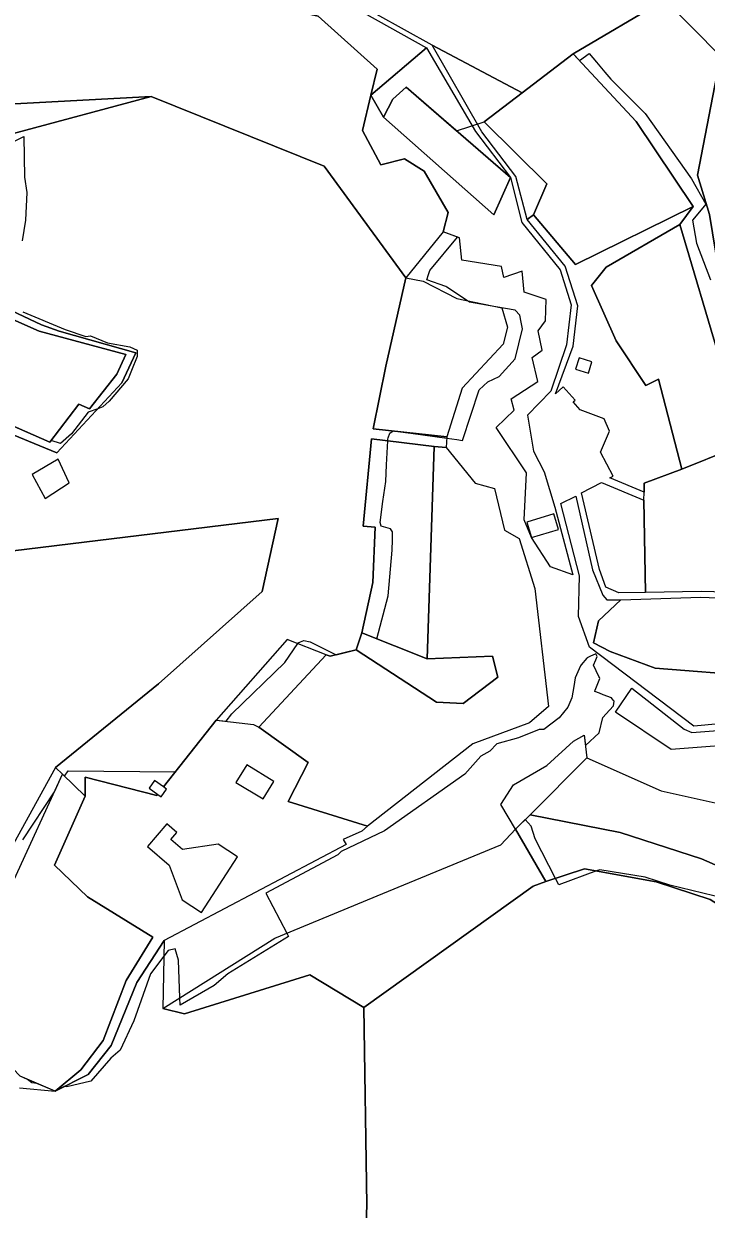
# Model space of a CAD drawing. Extents: x -477304 to -465429, y -1159113 to -1149210.
# Drawn here: x -473974.9 to -473721.2, y -1152500.3 to -1152059.9 of the extents above; entities that cross this region are included whole.
import ezdxf

# ---------------------------------------------------------------- set-up
doc = ezdxf.new("R2010")
doc.units = 0
for name, color, linetype in [('BPEJ_s', 7, 'Continuous'), ('orna_s', 7, 'Continuous'), ('PUPFL_s', 7, 'Continuous'), ('trav_porost_s', 7, 'Continuous')]:
    doc.layers.add(name, color=color, linetype=linetype)

msp = doc.modelspace()

# ---------------------------------------------------------------- linework, layer by layer
at = {"layer": 'BPEJ_s'}
for points in [[(-473839.5, -1152214.84), (-473839.47, -1152214.25), (-473839.45, -1152213.72), (-473838.81, -1152212.02), (-473837.56, -1152211.19), (-473835.82, -1152211.39), (-473830.93, -1152212.02), (-473817.65, -1152213.85), (-473813.91, -1152214.36), (-473811.74, -1152214.66), (-473805.61, -1152195.85), (-473802.42, -1152192.87), (-473798.17, -1152190.95), (-473792.21, -1152184.36), (-473789.44, -1152173.29), (-473789.96, -1152170.81), (-473790.51, -1152168.19), (-473792.21, -1152166.27), (-473799.42, -1152165.01), (-473809.23, -1152163.29), (-473809.94, -1152162.83), (-473817.61, -1152157.77), (-473817.95, -1152157.55), (-473824.98, -1152154.99), (-473824.38, -1152153.08), (-473823.91, -1152151.59), (-473813.64, -1152139.22), (-473818.91, -1152137.21), (-473817.06, -1152130), (-473826.06, -1152114.7), (-473833.36, -1152110.14), (-473842.12, -1152112.33), (-473848.96, -1152099.57), (-473845.87, -1152086.48), (-473841.14, -1152094.63), (-473837.65, -1152087.88), (-473832.75, -1152083.41), (-473813.96, -1152099.7), (-473803.68, -1152096.32), (-473789.66, -1152085.62), (-473770.61, -1152071.08), (-473768.27, -1152073.59), (-473764.65, -1152070.95), (-473762, -1152074.14), (-473758.91, -1152077.84), (-473756.67, -1152080.52), (-473743.91, -1152093.29), (-473726.67, -1152117.54), (-473721.35, -1152126.91), (-473723.66, -1152129.72), (-473726.25, -1152132.86), (-473724.76, -1152141.38), (-473719.65, -1152154.99)], [(-473792.21, -1152166.27), (-473799.42, -1152165.01), (-473809.23, -1152163.29), (-473809.94, -1152162.83), (-473817.61, -1152157.77), (-473817.95, -1152157.55), (-473824.98, -1152154.99), (-473824.38, -1152153.08), (-473823.91, -1152151.59), (-473813.64, -1152139.22), (-473818.91, -1152137.21), (-473817.06, -1152130), (-473826.06, -1152114.7), (-473833.36, -1152110.14), (-473842.12, -1152112.33), (-473848.96, -1152099.57), (-473845.87, -1152086.48), (-473841.14, -1152094.63), (-473837.65, -1152087.88), (-473832.75, -1152083.41), (-473813.96, -1152099.7), (-473803.68, -1152096.32), (-473789.66, -1152085.62), (-473770.61, -1152071.08), (-473768.27, -1152073.59), (-473764.65, -1152070.95), (-473762, -1152074.14), (-473758.91, -1152077.84), (-473756.67, -1152080.52), (-473743.91, -1152093.29), (-473726.67, -1152117.54), (-473721.35, -1152126.91), (-473723.66, -1152129.72), (-473726.25, -1152132.86), (-473724.76, -1152141.38), (-473719.65, -1152154.99)], [(-473979.03, -1152103.93), (-473974.8, -1152101.84), (-473974.56, -1152116.91), (-473973.71, -1152122.65), (-473974.14, -1152132.86), (-473975.41, -1152140.52)], [(-473979.03, -1152103.93), (-473974.8, -1152101.84), (-473974.56, -1152116.91), (-473973.71, -1152122.65), (-473974.14, -1152132.86), (-473975.41, -1152140.52)], [(-473975.2, -1152166.91), (-473959.45, -1152173.51), (-473951.79, -1152176.06), (-473950.09, -1152175.85), (-473943.71, -1152178.4), (-473935.41, -1152179.89), (-473932.64, -1152181.17), (-473932.64, -1152183.51), (-473934.76, -1152188.66), (-473936.05, -1152191.8), (-473943.07, -1152200.1), (-473945.41, -1152202.23), (-473947.34, -1152202.9), (-473950.94, -1152204.15), (-473957.11, -1152212.23), (-473961.16, -1152215.85), (-473964.64, -1152214.76), (-473965.1, -1152215.37), (-473983.91, -1152207.11)], [(-473975.2, -1152166.91), (-473959.45, -1152173.51), (-473951.79, -1152176.06), (-473950.09, -1152175.85), (-473943.71, -1152178.4), (-473935.41, -1152179.89), (-473932.64, -1152181.17), (-473932.64, -1152183.51), (-473934.76, -1152188.66), (-473936.05, -1152191.8), (-473943.07, -1152200.1), (-473945.41, -1152202.23), (-473947.34, -1152202.9), (-473950.94, -1152204.15), (-473957.11, -1152212.23), (-473961.16, -1152215.85), (-473964.64, -1152214.76), (-473965.1, -1152215.37), (-473983.91, -1152207.11)], [(-473975.2, -1152363.09), (-473963.47, -1152345.2), (-473960.46, -1152338.64), (-473959.67, -1152339.4), (-473958.35, -1152337.39), (-473918.43, -1152337.76), (-473903.34, -1152318.57), (-473899.67, -1152319), (-473897.53, -1152316.28), (-473877.75, -1152297.13), (-473873.02, -1152290.15), (-473872.85, -1152289.9), (-473871.96, -1152289.54), (-473870.73, -1152289.04), (-473868.39, -1152289.47), (-473858.67, -1152294.33), (-473851.26, -1152292.45), (-473849.16, -1152286.2), (-473843.6, -1152288.41), (-473839.45, -1152272.45), (-473837.96, -1152255.43), (-473837.84, -1152251.64), (-473837.74, -1152248.62), (-473838.59, -1152247.55), (-473842, -1152246.49), (-473842.42, -1152245.21), (-473841.33, -1152237.34), (-473840.3, -1152229.89), (-473839.98, -1152223.78), (-473839.5, -1152214.84), (-473839.47, -1152214.25), (-473839.45, -1152213.72), (-473838.81, -1152212.02), (-473837.56, -1152211.19), (-473835.82, -1152211.39), (-473830.93, -1152212.02), (-473817.65, -1152213.85), (-473813.91, -1152214.36), (-473811.74, -1152214.66), (-473805.61, -1152195.85), (-473802.42, -1152192.87), (-473798.17, -1152190.95), (-473792.21, -1152184.36), (-473789.44, -1152173.29), (-473789.96, -1152170.81), (-473790.51, -1152168.19), (-473792.21, -1152166.27)], [(-473975.2, -1152363.09), (-473963.47, -1152345.2), (-473960.46, -1152338.64), (-473959.67, -1152339.4), (-473958.35, -1152337.39), (-473918.43, -1152337.76), (-473903.34, -1152318.57), (-473899.67, -1152319), (-473897.53, -1152316.28), (-473877.75, -1152297.13), (-473873.02, -1152290.15), (-473872.85, -1152289.9), (-473871.96, -1152289.54), (-473870.73, -1152289.04), (-473868.39, -1152289.47), (-473858.67, -1152294.33), (-473851.26, -1152292.45), (-473849.16, -1152286.2), (-473843.6, -1152288.41), (-473839.45, -1152272.45), (-473837.96, -1152255.43), (-473837.84, -1152251.64), (-473837.74, -1152248.62), (-473838.59, -1152247.55), (-473842, -1152246.49), (-473842.42, -1152245.21), (-473841.33, -1152237.34), (-473840.3, -1152229.89), (-473839.98, -1152223.78), (-473839.5, -1152214.84)], [(-473755.61, -1152313.3), (-473755.4, -1152311.6), (-473755.77, -1152311.15), (-473756.46, -1152310.32), (-473759.44, -1152309.19), (-473760.92, -1152308.63), (-473762.63, -1152307.98), (-473762.55, -1152307.76), (-473762.43, -1152307.45), (-473760.72, -1152303.09), (-473760.86, -1152302.79), (-473761.07, -1152302.34), (-473763.06, -1152298.19), (-473762.28, -1152296.25), (-473761.78, -1152295), (-473761.99, -1152294.48), (-473762.21, -1152293.94), (-473762.51, -1152294.08), (-473764.17, -1152294.86), (-473765.4, -1152295.43), (-473765.52, -1152295.57), (-473767.63, -1152298.04), (-473767.95, -1152298.41), (-473769.87, -1152302.88), (-473770.41, -1152306.04), (-473771.14, -1152310.32), (-473772.63, -1152313.73), (-473775.82, -1152317.77), (-473781.57, -1152322.03), (-473783.27, -1152322.03), (-473790.93, -1152325.22), (-473799.02, -1152327.34), (-473801.57, -1152330.11), (-473804.98, -1152332.03), (-473810.93, -1152338.62), (-473840.72, -1152359.69), (-473856.89, -1152367.35), (-473858.17, -1152368.62), (-473884.81, -1152382.83), (-473877.06, -1152397.69), (-473876.42, -1152398.92), (-473899.02, -1152412.88), (-473904.13, -1152417.14), (-473916.72, -1152424.53), (-473916.82, -1152421.73), (-473917.32, -1152407.78), (-473918.6, -1152403.52), (-473921.15, -1152404.16), (-473922.79, -1152406.32), (-473927.75, -1152412.88), (-473933.92, -1152430.33), (-473939.03, -1152441.18), (-473942.43, -1152444.16), (-473949.88, -1152452.67), (-473958.82, -1152454.8), (-473959.76, -1152454.69), (-473963.16, -1152456.4), (-473970, -1152453.52), (-473971.8, -1152453.31), (-473973.47, -1152452.05), (-473976.21, -1152450.9)], [(-473762.51, -1152294.08), (-473764.17, -1152294.86), (-473765.4, -1152295.43), (-473765.52, -1152295.57), (-473767.63, -1152298.04), (-473767.95, -1152298.41), (-473769.87, -1152302.88), (-473770.41, -1152306.04), (-473771.14, -1152310.32), (-473772.63, -1152313.73), (-473775.82, -1152317.77), (-473781.57, -1152322.03), (-473783.27, -1152322.03), (-473790.93, -1152325.22), (-473799.02, -1152327.34), (-473801.57, -1152330.11), (-473804.98, -1152332.03), (-473810.93, -1152338.62), (-473840.72, -1152359.69), (-473856.89, -1152367.35), (-473858.17, -1152368.62), (-473884.81, -1152382.83), (-473877.06, -1152397.69), (-473876.42, -1152398.92), (-473899.02, -1152412.88), (-473904.13, -1152417.14), (-473916.72, -1152424.53), (-473916.82, -1152421.73), (-473917.32, -1152407.78), (-473918.6, -1152403.52), (-473921.15, -1152404.16), (-473922.79, -1152406.32), (-473927.75, -1152412.88), (-473933.92, -1152430.33), (-473939.03, -1152441.18), (-473942.43, -1152444.16), (-473949.88, -1152452.67), (-473958.82, -1152454.8), (-473959.76, -1152454.69), (-473963.16, -1152456.4), (-473970, -1152453.52), (-473971.8, -1152453.31), (-473973.47, -1152452.05), (-473976.21, -1152450.9)], [(-473714.33, -1152384.8), (-473734.76, -1152379.9), (-473743.91, -1152376.92), (-473760.72, -1152374.16), (-473761.96, -1152374.61), (-473775.99, -1152379.77), (-473777.22, -1152377.37), (-473784.76, -1152362.67), (-473786.25, -1152357.99), (-473788.45, -1152355.52), (-473792.07, -1152359.04), (-473797.53, -1152349.96), (-473792.77, -1152342.64), (-473780.42, -1152335.41), (-473770.56, -1152326.45), (-473766.52, -1152324.23), (-473766.06, -1152328.02), (-473760.93, -1152323.3), (-473759.65, -1152317.56), (-473757.12, -1152314.89), (-473755.61, -1152313.3), (-473755.4, -1152311.6), (-473755.77, -1152311.15), (-473756.46, -1152310.32), (-473759.44, -1152309.19), (-473760.92, -1152308.63), (-473762.63, -1152307.98), (-473762.55, -1152307.76), (-473762.43, -1152307.45), (-473760.72, -1152303.09), (-473760.86, -1152302.79), (-473761.07, -1152302.34), (-473763.06, -1152298.19), (-473762.28, -1152296.25), (-473761.78, -1152295), (-473761.99, -1152294.48), (-473762.21, -1152293.94), (-473762.51, -1152294.08)], [(-473714.33, -1152384.8), (-473734.76, -1152379.9), (-473743.91, -1152376.92), (-473760.72, -1152374.16), (-473761.96, -1152374.61), (-473775.99, -1152379.77), (-473777.22, -1152377.37), (-473784.76, -1152362.67), (-473786.25, -1152357.99), (-473788.45, -1152355.52), (-473792.07, -1152359.04), (-473797.53, -1152349.96), (-473792.77, -1152342.64), (-473780.42, -1152335.41), (-473770.56, -1152326.45), (-473766.52, -1152324.23), (-473766.06, -1152328.02), (-473760.93, -1152323.3), (-473759.65, -1152317.56), (-473757.12, -1152314.89), (-473755.61, -1152313.3)]]:
    msp.add_lwpolyline(points, dxfattribs=at)
at = {"layer": 'orna_s'}
for points in [[(-473800.64, -1152294.89), (-473824.94, -1152295.84), (-473822.33, -1152216.99), (-473817.86, -1152217.27), (-473807.09, -1152230.6), (-473799.92, -1152232.56), (-473796.17, -1152248.03), (-473790.71, -1152251.17), (-473784.85, -1152269.72), (-473779.78, -1152313.49), (-473786.93, -1152319.54), (-473807.93, -1152327.44), (-473847.06, -1152357.93), (-473876.55, -1152348.79), (-473869.1, -1152334.28), (-473887.41, -1152321.23), (-473862.49, -1152294.33), (-473860.9, -1152294.89), (-473851.26, -1152292.45), (-473821.41, -1152311.87), (-473811.58, -1152312.43), (-473798.68, -1152302.59)], [(-473800.64, -1152294.89), (-473798.68, -1152302.59), (-473811.58, -1152312.43), (-473821.41, -1152311.87), (-473851.26, -1152292.45), (-473849.16, -1152286.2), (-473824.94, -1152295.84)]]:
    msp.add_lwpolyline(points, close=True, dxfattribs=at)
at = {"layer": 'PUPFL_s'}
for points in [[(-473963.91, -1152023.12), (-473956.74, -1152020.25), (-473927.85, -1152011.42), (-473825.17, -1152068.87), (-473845.87, -1152086.48), (-473843.51, -1152076.82), (-473865.45, -1152057.1), (-473908.27, -1152047.32)], [(-473826.06, -1152114.7), (-473817.06, -1152130), (-473818.91, -1152137.21), (-473832.81, -1152154.29), (-473863.14, -1152112.84), (-473927.44, -1152086.88), (-473985.17, -1152089.98), (-474055.3, -1152100.58), (-474096.33, -1152107.2), (-474158.03, -1152133.34), (-474128.19, -1152053.85), (-474086.09, -1152042.79), (-474029.42, -1152048.94), (-473975.77, -1152027.87), (-473963.91, -1152023.12), (-473908.27, -1152047.32), (-473865.45, -1152057.1), (-473843.51, -1152076.82), (-473845.87, -1152086.48), (-473848.96, -1152099.57), (-473842.12, -1152112.33), (-473833.36, -1152110.14)], [(-473715.83, -1152071.94), (-473724.5, -1152116.18), (-473719.98, -1152130.72), (-473708.85, -1152198.83), (-473693.91, -1152210.54), (-473713.52, -1152202.7), (-473716.06, -1152184.95), (-473730.99, -1152134.5), (-473726.09, -1152127.84), (-473747.2, -1152096.19), (-473770.61, -1152071.08), (-473736.59, -1152050.91)], [(-473789.66, -1152085.62), (-473803.68, -1152096.32), (-473780.47, -1152119.43), (-473785.35, -1152130.84), (-473787.8, -1152132.61), (-473791.98, -1152116.61), (-473804.64, -1152100.07), (-473823.03, -1152067.86)], [(-473837.65, -1152087.88), (-473841.14, -1152094.63), (-473845.87, -1152086.48), (-473825.17, -1152068.87), (-473807, -1152099.96), (-473793.91, -1152117.08), (-473832.75, -1152083.41)], [(-474096.33, -1152107.2), (-474055.3, -1152100.58), (-473985.17, -1152089.98), (-473927.44, -1152086.88), (-473979.14, -1152100.84), (-474031.51, -1152130.5), (-474043.21, -1152128.46), (-474061.81, -1152125.23), (-474092.55, -1152121.14), (-474113.8, -1152135.61), (-474130.7, -1152141.67), (-474163.11, -1152159.24), (-474166.86, -1152159.55), (-474158.03, -1152133.34)], [(-473826.36, -1152155.56), (-473813.92, -1152162), (-473797.15, -1152165.48), (-473795.08, -1152172.6), (-473796.7, -1152178.99), (-473811.91, -1152195.24), (-473817.62, -1152213.4), (-473845.04, -1152210.37), (-473840.28, -1152187.11), (-473832.81, -1152154.29)], [(-473844.21, -1152246.97), (-473848.69, -1152246.52), (-473845.66, -1152214.07), (-473822.33, -1152216.99), (-473824.94, -1152295.84), (-473849.16, -1152286.2), (-473845.14, -1152267.51)], [(-473957.98, -1152230.4), (-473962.07, -1152221.63), (-473971.76, -1152227.4), (-473966.86, -1152236.29)], [(-474046.99, -1152329.18), (-474045.98, -1152263.89), (-473880.26, -1152243.71), (-473886.28, -1152270.78), (-473924.82, -1152305.08), (-473963.02, -1152336.18), (-473984.2, -1152374.41), (-473993.47, -1152419.13)], [(-473700.23, -1152393.22), (-473702.76, -1152395.97), (-473719.74, -1152385.26), (-473739.74, -1152378.71), (-473766.38, -1152373.8), (-473780.76, -1152378.54), (-473792.07, -1152359.04), (-473786.65, -1152353.77), (-473753.18, -1152360.38), (-473722.99, -1152370.08), (-473691.6, -1152383.86)], [(-473881.53, -1152399.53), (-473841.34, -1152382.99), (-473797.51, -1152364.89), (-473792.07, -1152359.04), (-473780.76, -1152378.54), (-473785.53, -1152380.25), (-473848.47, -1152425.35), (-473868.55, -1152413.19), (-473915.07, -1152427.65), (-473923.2, -1152425.74)]]:
    msp.add_lwpolyline(points, close=True, dxfattribs=at)
for points in [[(-473461.98, -1152369.85), (-473525.87, -1152316.38), (-473630.86, -1152260.12), (-473693.91, -1152210.54), (-473708.85, -1152198.83), (-473719.98, -1152130.72), (-473724.5, -1152116.18), (-473715.83, -1152071.94), (-473736.59, -1152050.91), (-473770.61, -1152071.08), (-473789.66, -1152085.62), (-473823.03, -1152067.86), (-473874.47, -1152039.23)], [(-473979.14, -1152100.84), (-473927.44, -1152086.88), (-473863.14, -1152112.84), (-473832.81, -1152154.29), (-473840.28, -1152187.11), (-473845.04, -1152210.37), (-473817.62, -1152213.4), (-473817.86, -1152217.27), (-473822.33, -1152216.99), (-473845.66, -1152214.07), (-473848.69, -1152246.52), (-473844.21, -1152246.97), (-473845.14, -1152267.51), (-473849.16, -1152286.2), (-473851.26, -1152292.45), (-473860.9, -1152294.89), (-473862.49, -1152294.33), (-473876.9, -1152288.61), (-473903.34, -1152318.57), (-473922.89, -1152343.43), (-473926.21, -1152341.02), (-473928.26, -1152343.85), (-473925.05, -1152346.18), (-473925.41, -1152346.64), (-473952.02, -1152339.77), (-473951.96, -1152346.78), (-473960.46, -1152338.64), (-473963.02, -1152336.18), (-473924.82, -1152305.08), (-473886.28, -1152270.78), (-473880.26, -1152243.71), (-474045.98, -1152263.89)], [(-473983.87, -1152164.46), (-473968.24, -1152171.74), (-473961.7, -1152174.14), (-473933.15, -1152182.17), (-473938.43, -1152193.29), (-473962.59, -1152219.34), (-473985.26, -1152210.04)], [(-473985.26, -1152210.04), (-473962.59, -1152219.34), (-473938.43, -1152193.29), (-473933.15, -1152182.17), (-473961.7, -1152174.14), (-473968.24, -1152171.74), (-473983.87, -1152164.46)], [(-473987.85, -1152205.38), (-473965.1, -1152215.37), (-473954.4, -1152201.2), (-473950.4, -1152203.01), (-473940.25, -1152190.13), (-473936.9, -1152182.75), (-473969.11, -1152174.11), (-473986.55, -1152166.39)], [(-473848.48, -1152530.32), (-473847.32, -1152498.6), (-473848.47, -1152425.35), (-473785.53, -1152380.25), (-473780.76, -1152378.54), (-473766.38, -1152373.8), (-473739.74, -1152378.71), (-473719.74, -1152385.26), (-473702.76, -1152395.97), (-473700.23, -1152393.22), (-473698.59, -1152395.24), (-473685.99, -1152410.8), (-473656.97, -1152410.74), (-473653.08, -1152404.85), (-473642.96, -1152426.05), (-473645.55, -1152432.53), (-473689.58, -1152426.23), (-473695.82, -1152472.05), (-473696.29, -1152474.23), (-473685.4, -1152485.13), (-473698.77, -1152484.6), (-473714.84, -1152526.18)], [(-473976.41, -1152455.16), (-473963.16, -1152456.4), (-473950.87, -1152450.23), (-473942.3, -1152439.47), (-473932.86, -1152416.1), (-473922.66, -1152400.41), (-473923.2, -1152425.74), (-473915.07, -1152427.65), (-473868.55, -1152413.19), (-473848.47, -1152425.35), (-473847.32, -1152498.6), (-473848.48, -1152530.32), (-473866.04, -1152553.01), (-473899.54, -1152588.03), (-473947.6, -1152581.42), (-473996.94, -1152586.42)]]:
    msp.add_lwpolyline(points, dxfattribs=at)
at = {"layer": 'trav_porost_s'}
for points in [[(-473803.68, -1152096.32), (-473789.66, -1152085.62), (-473770.61, -1152071.08), (-473747.2, -1152096.19), (-473726.09, -1152127.84), (-473769.78, -1152149.31), (-473785.35, -1152130.84), (-473780.47, -1152119.43)], [(-473800.14, -1152130.91), (-473841.14, -1152094.63), (-473837.65, -1152087.88), (-473832.75, -1152083.41), (-473793.91, -1152117.08)], [(-473786.16, -1152250.8), (-473788.83, -1152244.16), (-473787.98, -1152226.76), (-473799.21, -1152209.84), (-473792.54, -1152203.45), (-473793.72, -1152199.24), (-473783.72, -1152192.86), (-473785.9, -1152183.83), (-473782.21, -1152181.2), (-473783.61, -1152173.94), (-473780.93, -1152170.3), (-473780.71, -1152162.34), (-473788.8, -1152159.65), (-473789.64, -1152151.86), (-473796.42, -1152154.16), (-473797.32, -1152150.12), (-473812.05, -1152147.71), (-473812.94, -1152139.48), (-473818.91, -1152137.21), (-473817.06, -1152130), (-473826.06, -1152114.7), (-473833.36, -1152110.14), (-473842.12, -1152112.33), (-473848.96, -1152099.57), (-473845.87, -1152086.48), (-473841.14, -1152094.63), (-473800.14, -1152130.91), (-473793.91, -1152117.08), (-473789.76, -1152133.69), (-473775.51, -1152151.26), (-473771.42, -1152164.36), (-473773.09, -1152179.21), (-473778.97, -1152196.41), (-473787.57, -1152205.33), (-473785.39, -1152218.72), (-473781.41, -1152226.34), (-473777.4, -1152239.51), (-473770.82, -1152264.62), (-473779.11, -1152261.59), (-473786.16, -1152250.8), (-473776.1, -1152247.78), (-473777.83, -1152242.02), (-473787.89, -1152245.04)], [(-473774.35, -1152194.75), (-473777.22, -1152197.34), (-473770.7, -1152179.65), (-473768.94, -1152164.66), (-473773.64, -1152149.93), (-473787.8, -1152132.61), (-473785.35, -1152130.84), (-473769.78, -1152149.31), (-473726.09, -1152127.84), (-473730.99, -1152134.5), (-473758.43, -1152150.29), (-473763.86, -1152157.18), (-473754.65, -1152177.7), (-473743.58, -1152194.28), (-473738.99, -1152191.88), (-473730.28, -1152225.33), (-473744.26, -1152230.54), (-473744.31, -1152233.96), (-473757.01, -1152228.63), (-473755.72, -1152227.94), (-473760.47, -1152219.03), (-473757.11, -1152211.22), (-473759.18, -1152206.67), (-473767.99, -1152203.28), (-473770.61, -1152200.38), (-473769.86, -1152199.71)], [(-473738.99, -1152191.88), (-473743.58, -1152194.28), (-473754.65, -1152177.7), (-473763.86, -1152157.18), (-473758.43, -1152150.29), (-473730.99, -1152134.5), (-473716.06, -1152184.95), (-473713.52, -1152202.7), (-473703.94, -1152223.58), (-473711.78, -1152217.92), (-473730.28, -1152225.33)], [(-473769.75, -1152188.23), (-473764.98, -1152189.68), (-473763.7, -1152185.47), (-473768.47, -1152184.02)], [(-473730.28, -1152225.33), (-473711.78, -1152217.92), (-473703.94, -1152223.58), (-473683.21, -1152235.63), (-473685.48, -1152271.78), (-473723.04, -1152270.83), (-473743.71, -1152271.22), (-473744.37, -1152236.88), (-473744.31, -1152233.96), (-473744.26, -1152230.54)], [(-473743.71, -1152271.22), (-473753.72, -1152271.27), (-473758.51, -1152269.26), (-473760.88, -1152262.7), (-473767.5, -1152234.2), (-473760.15, -1152230.29), (-473744.37, -1152236.88)], [(-473689.15, -1152274.3), (-473685.79, -1152274.3), (-473685.48, -1152271.78), (-473680.35, -1152276.13), (-473689.6, -1152298.93), (-473671.76, -1152304.82), (-473681.47, -1152316.77), (-473725.86, -1152320.78), (-473764.54, -1152291.45), (-473768.72, -1152280.14), (-473768.24, -1152265), (-473775.28, -1152238.12), (-473769.68, -1152235.36), (-473763.47, -1152262.78), (-473759.63, -1152272.14), (-473758.12, -1152273.94), (-473752.91, -1152273.94), (-473761.2, -1152281.67), (-473763.08, -1152289.85), (-473756.92, -1152293.1), (-473740.22, -1152299.32), (-473702.44, -1152302.24), (-473694.26, -1152291.31)], [(-473740.22, -1152299.32), (-473756.92, -1152293.1), (-473763.08, -1152289.85), (-473761.2, -1152281.67), (-473752.91, -1152273.94), (-473723.21, -1152272.93), (-473689.15, -1152274.3), (-473694.26, -1152291.31), (-473702.44, -1152302.24)], [(-473754.9, -1152315.66), (-473748.88, -1152306.75), (-473729.36, -1152321.9), (-473726.54, -1152323.13), (-473702.44, -1152321.32), (-473701.94, -1152327.04), (-473734.17, -1152329.45)], [(-473921.76, -1152344.25), (-473922.89, -1152343.43), (-473903.34, -1152318.57), (-473889.4, -1152320.19), (-473887.41, -1152321.23), (-473869.1, -1152334.28), (-473876.55, -1152348.79), (-473847.06, -1152357.93), (-473849.24, -1152359.86), (-473856.16, -1152362.89), (-473854.98, -1152364.79), (-473922.66, -1152400.41), (-473932.86, -1152416.1), (-473942.3, -1152439.47), (-473950.87, -1152450.23), (-473963.16, -1152456.4), (-473953.67, -1152448.55), (-473945.38, -1152437.57), (-473936.72, -1152415.32), (-473926.89, -1152399.18), (-473951.09, -1152384.27), (-473963.42, -1152372.5), (-473951.96, -1152346.78), (-473952.02, -1152339.77), (-473925.41, -1152346.64), (-473925.05, -1152346.18), (-473923.81, -1152347.08)], [(-473797.53, -1152349.96), (-473792.77, -1152342.64), (-473780.42, -1152335.41), (-473770.56, -1152326.45), (-473766.52, -1152324.23), (-473765.51, -1152332.58), (-473786.65, -1152353.77), (-473792.07, -1152359.04)], [(-473891.99, -1152335.22), (-473895.96, -1152341.72), (-473885.87, -1152347.89), (-473881.9, -1152341.39)], [(-473701.48, -1152347.44), (-473697.78, -1152338.52), (-473689.49, -1152341.83), (-473684.51, -1152333.26), (-473663.06, -1152352.48), (-473691.6, -1152383.86), (-473722.99, -1152370.08), (-473753.18, -1152360.38), (-473786.65, -1152353.77), (-473765.51, -1152332.58), (-473737.92, -1152344.91), (-473708.9, -1152351.25)], [(-473987.45, -1152426.25), (-473978.43, -1152377.77), (-473960.46, -1152338.64), (-473951.96, -1152346.78), (-473963.42, -1152372.5), (-473951.09, -1152384.27), (-473926.89, -1152399.18), (-473936.72, -1152415.32), (-473945.38, -1152437.57), (-473953.67, -1152448.55), (-473963.16, -1152456.4), (-473976.21, -1152450.9), (-473984.62, -1152442.16)], [(-473921.62, -1152357.15), (-473928.79, -1152365.55), (-473920.82, -1152372.5), (-473915.99, -1152385.39), (-473908.73, -1152390.08), (-473895.36, -1152369.39), (-473902.62, -1152364.7), (-473915.88, -1152366.71), (-473920.16, -1152362.97), (-473917.93, -1152360.36)]]:
    msp.add_lwpolyline(points, close=True, dxfattribs=at)
msp.add_lwpolyline([(-473986.55, -1152166.39), (-473969.11, -1152174.11), (-473936.9, -1152182.75), (-473940.25, -1152190.13), (-473950.4, -1152203.01), (-473954.4, -1152201.2), (-473965.1, -1152215.37), (-473987.85, -1152205.38)], dxfattribs=at)

doc.saveas('drawing.dxf')
